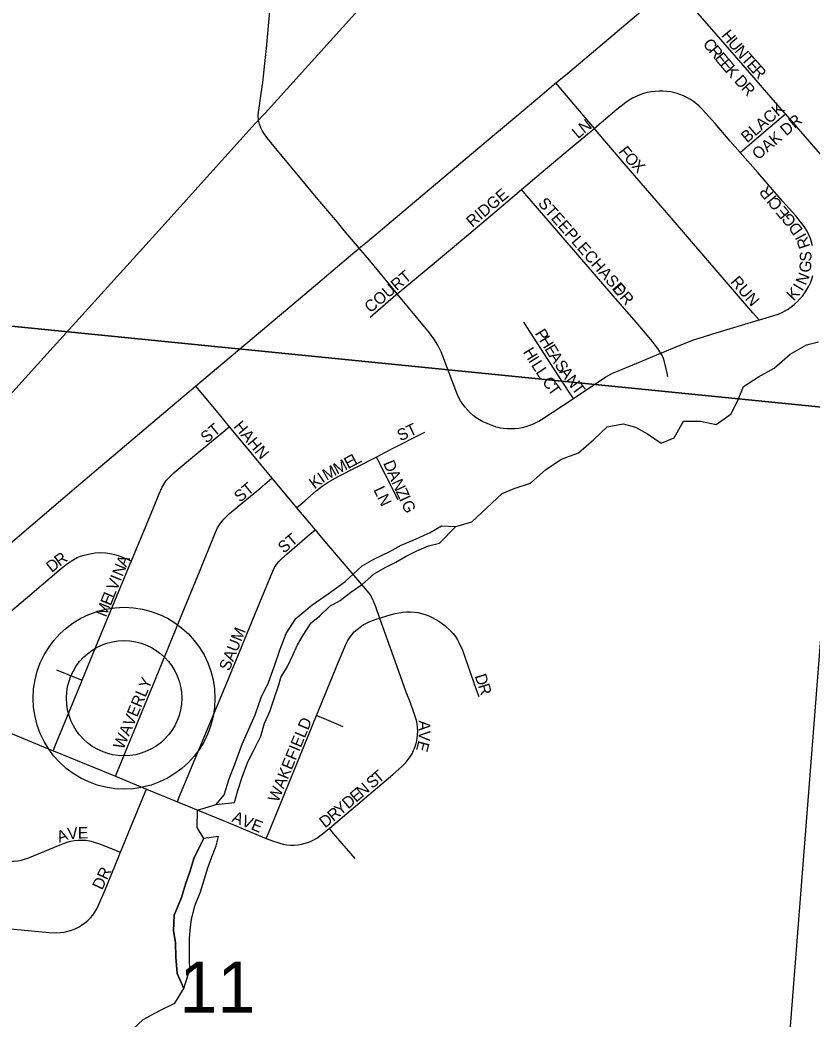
# Model space of a CAD drawing. Extents: x 1410790 to 1770854, y 566777 to 831614.
# Drawn here: x 1555768 to 1559190, y 678000 to 682320 of the extents above; entities that cross this region are included whole.
import ezdxf

# ---------------------------------------------------------------- set-up
doc = ezdxf.new("R2010")
doc.units = 0
for name, color, linetype in [('GM_X_County_Road', 7, 'Continuous'), ('GM_X_Minor_Lake', 7, 'Continuous'), ('GM_X_Minor_River', 7, 'Continuous'), ('GM_X_Rail_Line', 7, 'Continuous'), ('GM_X_Section', 7, 'Continuous'), ('GM_X_Section_Text', 7, 'Continuous'), ('GM_X_Township_Road', 7, 'Continuous'), ('GM_X_Township_Subdivision', 7, 'Continuous'), ('GM_X_Township_Subdivision_Text', 7, 'Continuous'), ('GM_X_Unincorporated', 7, 'Continuous'), ('GM_X_Unincorporated_Location', 7, 'Continuous')]:
    doc.layers.add(name, color=color, linetype=linetype)

msp = doc.modelspace()

# ---------------------------------------------------------------- linework, layer by layer
at = {"layer": 'GM_X_County_Road'}
for points in [[(1558083.6, 682048.1), (1558124.4, 682082.1), (1558450.6, 682356.4), (1558576.3, 682461.7), (1558590, 682473.2)], [(1557233.7, 681333.9), (1557269, 681363.7), (1557371.6, 681449.5), (1557772.8, 681788.3), (1557914.6, 681905.6), (1558023.8, 681998.2), (1558083.6, 682048.1)], [(1556525.7, 680738), (1556961.1, 681104.4), (1557233.7, 681333.9)], [(1555187.4, 679597), (1555380, 679758.1), (1555414.5, 679787.7), (1555482.9, 679848), (1555551.9, 679907.1), (1555601.1, 679950.9), (1555674.8, 680016.8), (1556011.2, 680302.7), (1556398, 680630.6), (1556525.7, 680738)]]:
    msp.add_lwpolyline(points, dxfattribs=at)
at = {"layer": 'GM_X_Minor_Lake'}
for points in [[(1556615.3, 678930.7), (1556649.3, 678972.4), (1556672.1, 679042.2), (1556698.9, 679111.8), (1556727.8, 679191.5), (1556754.5, 679253.2), (1556783.3, 679318.9), (1556810.1, 679392.6), (1556840.9, 679458.2), (1556867.7, 679529.9), (1556892.5, 679601.7), (1556917.3, 679669.4), (1556960, 679734.9), (1557028.6, 679792), (1557099, 679841.2), (1557171.5, 679892.3), (1557246.2, 679961.4), (1557296.5, 679990.8), (1557362.7, 680022), (1557415, 680051.4), (1557467.1, 680072.8), (1557539.4, 680105.9), (1557589.6, 680135.3), (1557651.5, 680132.5)], [(1556615.3, 678930.7), (1556694.8, 678939.8), (1556709.4, 678991.7), (1556728, 679049.5), (1556752.8, 679115.2), (1556777.3, 679162.9), (1556808.1, 679226.5), (1556824.7, 679282.4), (1556847.3, 679332.1), (1556868, 679393.9), (1556886.6, 679447.7), (1556895, 679479.6), (1556923.5, 679527.2), (1556948.1, 679579), (1556966.6, 679620.8), (1556991.1, 679662.5), (1557025.7, 679716), (1557063.9, 679745.6), (1557106.4, 679787.1), (1557150.6, 679812.5), (1557196.9, 679848), (1557247.2, 679883.4), (1557297.7, 679926.8), (1557345.9, 679954.2), (1557392.1, 679977.7), (1557436.3, 680003.1), (1557482.5, 680026.6), (1557532.7, 680048), (1557580.7, 680059.4), (1557651.5, 680132.5)], [(1556561.9, 678784.6), (1556520.2, 678701.9), (1556501.5, 678640.1), (1556482.8, 678586.3), (1556466.2, 678528.5), (1556433.3, 678452.9), (1556430.4, 678384.9), (1556439.8, 678334.8), (1556441, 678270.7), (1556446.1, 678200.6), (1556475.3, 678136.2)], [(1556475.3, 678136.2), (1556502.2, 678217.9), (1556500.8, 678262), (1556499.4, 678314), (1556499.9, 678354), (1556504.5, 678402), (1556508.9, 678433.9), (1556523.6, 678493.8), (1556548.3, 678553.5), (1556564.9, 678609.3), (1556579.5, 678657.2), (1556596.1, 678705), (1556614.6, 678752.8), (1556625.1, 678792.6), (1556561.9, 678784.6)]]:
    msp.add_lwpolyline(points, dxfattribs=at)
at = {"layer": 'GM_X_Minor_River'}
for points in [[(1559027, 680815.9), (1559095.6, 680877), (1559165.9, 680916.2), (1559218, 680929.6)], [(1556231.3, 677937.2), (1556300, 678002.3), (1556372.3, 678041.5), (1556436.6, 678072.7), (1556475.3, 678136.2), (1556446.1, 678200.6), (1556441, 678270.7), (1556439.8, 678334.8), (1556430.4, 678384.9), (1556433.3, 678452.9), (1556466.2, 678528.5), (1556482.8, 678586.3), (1556501.5, 678640.1), (1556520.2, 678701.9), (1556561.9, 678784.6), (1556533.8, 678831.8), (1556534.7, 678905.8), (1556615.3, 678930.7), (1556649.3, 678972.4), (1556672.1, 679042.2), (1556698.9, 679111.8), (1556727.8, 679191.5), (1556754.5, 679253.2), (1556783.3, 679318.9), (1556810.1, 679392.6), (1556840.9, 679458.2), (1556867.7, 679529.9), (1556892.5, 679601.7), (1556917.3, 679669.4), (1556960, 679734.9), (1557028.6, 679792), (1557099, 679841.2), (1557171.5, 679892.3), (1557246.2, 679961.4), (1557296.5, 679990.8), (1557362.7, 680022), (1557415, 680051.4), (1557467.1, 680072.8), (1557539.4, 680105.9), (1557589.6, 680135.3), (1557651.5, 680132.5), (1557719.6, 680151.7), (1557784.1, 680210.9), (1557850.8, 680274.1), (1557902.9, 680295.5), (1557973.1, 680318.7), (1558039.7, 680377.8), (1558108.1, 680423), (1558180.3, 680450.2), (1558246.8, 680507.3), (1558305.4, 680562.7), (1558373.4, 680575.8), (1558427.1, 680561.2), (1558478.6, 680532.5), (1558538, 680491.8), (1558594.2, 680515.1), (1558635, 680586.6), (1558708.8, 680587.7), (1558776.5, 680572.9), (1558840.9, 680618.1), (1558871.7, 680683.7), (1558894.3, 680737.5), (1558958.6, 680778.7), (1559027, 680815.9)]]:
    msp.add_lwpolyline(points, dxfattribs=at)
at = {"layer": 'GM_X_Rail_Line'}
msp.add_lwpolyline([(1551407.4, 675931.7), (1552457.4, 677089.5), (1552539.4, 677180.4), (1552774.2, 677440.8), (1553289.6, 678009.4), (1553525.2, 678270.1), (1553706.5, 678469), (1554064.8, 678867.2), (1554471.3, 679313.6), (1554780.9, 679656), (1555373.9, 680313.2), (1555883.8, 680876.2), (1556394.3, 681441.5), (1556784.1, 681873.5), (1556826.8, 681917.9), (1558017, 683236.3), (1559833.7, 685242.4)], dxfattribs=at)
at = {"layer": 'GM_X_Section'}
for points in [[(1559732.3, 685861.3), (1559844.1, 685849.6), (1559303.8, 680639.6), (1554101.5, 681159.8), (1554543, 686319.4)], [(1559303.8, 680639.6), (1558882.7, 675250.4), (1553582, 675751.6), (1554101.5, 681159.8)]]:
    msp.add_lwpolyline(points, close=True, dxfattribs=at)
at = {"layer": 'GM_X_Township_Road'}
for points in [[(1557169, 681410.6), (1557139, 681446.3), (1557054.4, 681546.5), (1556928.9, 681697.9), (1556865.5, 681773.2), (1556834.8, 681811.9), (1556816.1, 681839.4), (1556808.1, 681854.3), (1556802, 681870.2), (1556798.2, 681886.9), (1556797.2, 681904), (1556798.1, 681920.7), (1556810.1, 682002.2), (1556816.3, 682050.8), (1556825.4, 682131.9), (1556832.3, 682196.9), (1556842.7, 682311.1), (1556877, 682703)], [(1557233.7, 681333.9), (1557169, 681410.6)], [(1557397.5, 681137.5), (1557391.9, 681144.3), (1557277.9, 681282.8), (1557233.7, 681333.9)], [(1557823.1, 680563), (1557799, 680570.9), (1557783.2, 680577.7), (1557768.1, 680584.7), (1557753.4, 680592.6), (1557739.4, 680601.5), (1557726, 680611.4), (1557713.4, 680622.5), (1557690.9, 680646.8), (1557681.1, 680660.6), (1557671.8, 680674.5), (1557662, 680691), (1557654.9, 680707.4), (1557599.6, 680856.1), (1557587.2, 680885.9), (1557572.7, 680914.7), (1557555.9, 680942.1), (1557536.9, 680968.1), (1557397.5, 681137.5)]]:
    msp.add_lwpolyline(points, dxfattribs=at)
at = {"layer": 'GM_X_Township_Subdivision'}
for points in [[(1559070.3, 681920), (1558873.5, 682146.7), (1558590, 682473.2)], [(1558249.4, 681851.2), (1558145.5, 681975.6), (1558113.6, 682013), (1558083.6, 682048.1)], [(1558879.4, 681748.2), (1558835.7, 681797.4), (1558770.9, 681872.4), (1558715.8, 681934.4), (1558701.7, 681947.7), (1558691.5, 681957.3), (1558678.3, 681967.8), (1558664.3, 681977.1), (1558649.6, 681985.4), (1558634.4, 681992.7), (1558618.8, 681998.9), (1558607.8, 682002.6), (1558596.7, 682005.6), (1558580, 682009.2), (1558563.1, 682011.5), (1558546, 682012.6), (1558529, 682012.6), (1558512, 682011.6), (1558495.1, 682009.5), (1558478.3, 682006.3), (1558461.8, 682001.9), (1558445.6, 681996.5), (1558429.9, 681990), (1558414.5, 681982.5), (1558399.8, 681973.8), (1558385.7, 681964.2), (1558346, 681933.1), (1558249.4, 681851.2)], [(1558879.4, 681748.2), (1558909.3, 681773.8), (1559009.3, 681858.9), (1559074.9, 681914.7)], [(1559074.9, 681914.7), (1559070.3, 681920)], [(1559539.1, 681380.1), (1559074.9, 681914.7)], [(1557934.9, 681587.7), (1558020.2, 681659.4), (1558145.4, 681765.4), (1558221.3, 681828), (1558249.4, 681851.2)], [(1558961.4, 681024.6), (1558935, 681055.3), (1558582.1, 681464.9), (1558378.8, 681700.8), (1558261, 681837.2), (1558249.4, 681851.2)], [(1559192.7, 681344.6), (1559183.1, 681376.8), (1559176.5, 681392.4), (1559168.7, 681407.4), (1559155.8, 681427.4), (1559130.1, 681461.5), (1559119.7, 681474.4), (1559064.5, 681536.6), (1558956.4, 681661.5), (1558879.4, 681748.2)], [(1557397.5, 681137.5), (1557530.8, 681247.6), (1557706.4, 681395.6), (1557857, 681522.3), (1557934.9, 681587.7)], [(1558536.1, 680880.4), (1558532.3, 680887), (1558523.1, 680900.6), (1558493.3, 680939.7), (1558429.8, 681015), (1558321.9, 681138.7), (1558150.9, 681337.8), (1557957.8, 681561.2), (1557934.9, 681587.7)], [(1558961.4, 681024.6), (1558963.3, 681025.2), (1559020.3, 681041.9), (1559039.1, 681048.3), (1559057.7, 681055.3), (1559083.9, 681070.1), (1559100.3, 681080.7), (1559113.6, 681091.4), (1559126.1, 681102.9), (1559137.6, 681115), (1559148.6, 681127.7), (1559158.5, 681141.2), (1559167.6, 681155.2), (1559175.7, 681169.8), (1559182.8, 681185.1), (1559188.6, 681200.8), (1559193.2, 681216.9)], [(1557280.1, 681036.2), (1557391.8, 681132.7), (1557397.5, 681137.5)], [(1558159.1, 680685.2), (1558138.1, 680717), (1558076.1, 680811.3), (1557945.2, 681014.7)], [(1558536.1, 680880.4), (1558613.8, 680912.9), (1558646.2, 680925.8), (1558677.7, 680937.8), (1558720.8, 680952), (1558761.6, 680964.8), (1558961.4, 681024.6)], [(1558159.1, 680685.2), (1558277.7, 680763.8), (1558302.6, 680779.3), (1558328.3, 680793.9), (1558363.4, 680809), (1558423.5, 680833.4), (1558536.1, 680880.4)], [(1558566.8, 680778.6), (1558563.5, 680794.7), (1558553.2, 680842.9), (1558547.7, 680858.3), (1558540.5, 680872.9), (1558536.1, 680880.4)], [(1556525.7, 680738), (1556549.1, 680710.2), (1556623, 680622.5), (1556672, 680562.8)], [(1557823.1, 680563), (1557831.8, 680560.6), (1557843, 680558.4), (1557856, 680556.6), (1557873.3, 680555.1), (1557889.4, 680555.2), (1557905.3, 680555.1), (1557922.6, 680556.9), (1557939.3, 680559.6), (1557955.5, 680563.8), (1557986.7, 680575.6), (1558010.2, 680587.1), (1558021.1, 680593.7), (1558159.1, 680685.2)], [(1556249.5, 679983.9), (1556344.3, 680212.1), (1556369.1, 680272.6), (1556382.4, 680302.4), (1556390.5, 680316.6), (1556399.7, 680330), (1556410.2, 680342.5), (1556433.8, 680365.2), (1556521.4, 680438.8), (1556634.9, 680532.3), (1556672, 680562.8)], [(1556672, 680562.8), (1556716.4, 680508.6), (1556856.5, 680340.8)], [(1557307.2, 680432.2), (1557372, 680465.5), (1557517.2, 680539.6)], [(1556963.1, 680212.9), (1556998.5, 680243.4), (1557047.6, 680285.6), (1557073.2, 680305.6), (1557099.9, 680323.7), (1557142.2, 680347.5), (1557307.2, 680432.2)], [(1557307.2, 680432.2), (1557312.7, 680421.5), (1557345.7, 680357.1), (1557400, 680249)], [(1556180, 679052.9), (1556187.1, 679070.3), (1556233.7, 679183.4), (1556352.8, 679471.8), (1556458.5, 679730.4), (1556546.6, 679943.1), (1556607.6, 680095.7), (1556621.5, 680125.5), (1556629.7, 680139.7), (1556639.3, 680153.1), (1556650, 680165.5), (1556673.6, 680188.4), (1556813.3, 680303.5), (1556825.7, 680314.2), (1556856.5, 680340.8)], [(1556856.5, 680340.8), (1556963.1, 680212.9)], [(1556963.1, 680212.9), (1557042.7, 680117.6)], [(1556447.6, 678942.9), (1556454.7, 678959.9), (1556661.2, 679455.9), (1556803.3, 679804.1), (1556860.3, 679939.6), (1556867.7, 679954.2), (1556876.5, 679967.9), (1556886.7, 679980.6), (1556898.1, 679992.3), (1556922.2, 680014.5), (1557009, 680088.7), (1557042.7, 680117.6)], [(1557042.7, 680117.6), (1557083.5, 680068.7), (1557168.7, 679969.2), (1557267.7, 679852.8), (1557280.2, 679836.1), (1557289.1, 679820.4), (1557303.3, 679785.9), (1557321.1, 679736.5)], [(1555483.8, 679339.4), (1555547.5, 679492.9), (1555610, 679644.1), (1555617.6, 679658.5), (1555626.4, 679672.3), (1555636.4, 679685.3), (1555647.5, 679697.3), (1555659.5, 679708.5), (1555809.9, 679834.8), (1555946.5, 679951.9), (1555972.4, 679972), (1555999.7, 679990), (1556014.3, 679997.4), (1556029.5, 680003.4), (1556045, 680008.6), (1556076.7, 680015.9), (1556092.8, 680018.1), (1556115.9, 680019), (1556138.1, 680018), (1556165.1, 680014.3), (1556187.3, 680008.4), (1556211.1, 679999.5), (1556238.6, 679988.4), (1556249.5, 679983.9)], [(1556037, 679467.5), (1556118.9, 679668.5), (1556244, 679970.5), (1556249.5, 679983.9)], [(1557321.1, 679736.5), (1557357.6, 679747.7), (1557389.5, 679755.9), (1557421.8, 679761.9), (1557438.1, 679763.3), (1557454.5, 679763.4), (1557470.8, 679762.5), (1557487.1, 679760.3), (1557503.1, 679756.7), (1557518.8, 679751.9), (1557534.1, 679746), (1557549, 679739.2), (1557577.5, 679723), (1557604, 679703.7), (1557628.2, 679681.6), (1557639.1, 679669.4), (1557649.1, 679656.4), (1557657.9, 679642.6), (1557665.9, 679628.3), (1557679.1, 679598.3), (1557739.2, 679428.3), (1557750.8, 679397.7)], [(1557049.4, 679315.7), (1557143.5, 679546.7), (1557175.9, 679622), (1557183.2, 679636.7), (1557191.6, 679650.7), (1557201.2, 679664), (1557212, 679676.4), (1557224, 679687.6), (1557236.9, 679697.6), (1557250.7, 679706.5), (1557279.9, 679721.2), (1557310.4, 679733.2), (1557321.1, 679736.5)], [(1557321.1, 679736.5), (1557380.4, 679571.4), (1557435.1, 679417), (1557453.1, 679371.5), (1557469.9, 679325.8), (1557479.2, 679295), (1557482.3, 679279.3), (1557484.3, 679263.6), (1557484.8, 679247.6), (1557484.1, 679231.7), (1557482.1, 679216), (1557478.9, 679198.7), (1557475.1, 679183.9), (1557469.9, 679167.9)], [(1555926.1, 679512.4), (1556011, 679478.1), (1556037, 679467.5)], [(1555910.9, 679163.5), (1555918, 679180.8), (1556032.6, 679456.6), (1556037, 679467.5)], [(1555483.8, 679339.4), (1555910.9, 679163.5)], [(1556831.4, 678784.5), (1556837.9, 678800.2), (1556889.1, 678924.4), (1556963.9, 679106.4), (1557049.4, 679315.7)], [(1557049.4, 679315.7), (1557082.2, 679301.9), (1557162, 679268.1)], [(1555910.9, 679163.5), (1555920.1, 679159.7), (1556180, 679052.9)], [(1557103.1, 678827.4), (1557227, 678932.3), (1557379.3, 679060.5), (1557416.5, 679093.5), (1557428.2, 679105.2), (1557439.1, 679117.5), (1557449.1, 679130.8), (1557458.2, 679144.6), (1557463.1, 679153.4), (1557469.9, 679167.9)], [(1556180, 679052.9), (1556314.6, 678997.6)], [(1556201.3, 678724.3), (1556308.9, 678983.8), (1556314.6, 678997.6)], [(1556314.6, 678997.6), (1556447.6, 678942.9)], [(1556447.6, 678942.9), (1556480.6, 678929.4), (1556677.4, 678848.5), (1556813.5, 678791.6), (1556831.4, 678784.5)], [(1557015.2, 678768.2), (1557025.5, 678772.2), (1557037.6, 678777.9), (1557049.9, 678785.3), (1557075.2, 678803.7), (1557103.1, 678827.4)], [(1557103.1, 678827.4), (1557121.4, 678806.1), (1557215, 678697.1)], [(1555673.4, 678689.8), (1555703, 678686.9), (1555723.1, 678685.6), (1555741.5, 678685.5), (1555757.8, 678687), (1555773.9, 678690), (1555787.3, 678694.2), (1555801.8, 678699.8), (1555940.8, 678757), (1555971.4, 678768.7), (1555987.2, 678772.9), (1556003.3, 678775.8), (1556019.6, 678777.3), (1556036, 678777.4), (1556052.3, 678776.2), (1556068.5, 678773.6), (1556084.4, 678770.1), (1556115.5, 678759.8), (1556160.9, 678741), (1556201.3, 678724.3)], [(1556831.4, 678784.5), (1556859, 678773.6), (1556889.7, 678763.5), (1556905.4, 678759.6), (1556921.1, 678756.7), (1556936.9, 678755.1), (1556952.8, 678754.8), (1556968.6, 678756.2), (1556984.2, 678759.1), (1556999.6, 678763.4), (1557015.2, 678768.2)], [(1555137.7, 678449), (1555241.3, 678439.7), (1555893.2, 678377.7), (1555925.9, 678376.6), (1555942.3, 678377.7), (1555958.5, 678380.1), (1555974.4, 678383.7), (1555990.2, 678388.2), (1556005.5, 678394.1), (1556020.1, 678401.4), (1556034.1, 678409.6), (1556047.4, 678419), (1556060.1, 678429.4), (1556071.9, 678440.7), (1556082.6, 678453), (1556090.8, 678465.5), (1556099.8, 678480.8), (1556132.8, 678555.5), (1556195.5, 678710.2), (1556200.5, 678722.4), (1556201.3, 678724.3)]]:
    msp.add_lwpolyline(points, dxfattribs=at)
at = {"layer": 'GM_X_Unincorporated'}
for radius in [392.8, 249]:
    msp.add_circle((1556217.4, 679390.1), radius, dxfattribs=at)
at = {"layer": 'GM_X_Unincorporated_Location'}
msp.add_line((1556217.4, 679390.1), (1556217.4, 679390.1), dxfattribs=at)

# ---------------------------------------------------------------- texts
at = {"layer": 'GM_X_Section_Text'}
msp.add_text('11', height=221, rotation=0, dxfattribs=at).set_placement((1556456.2, 678031.5))
at = {"layer": 'GM_X_Township_Subdivision_Text'}
for s, rotation, p in [('H', 309.5747, (1558795.5, 682252.4)), ('C', 309.1681, (1558715.6, 682215.6)), ('R', 309.229, (1558740.7, 682184.9)), ('U', 309.5919, (1558823.5, 682218.4)), ('N', 309.9623, (1558851.8, 682184.3)), ('E', 309.6561, (1558766, 682153.9)), ('T', 311.5345, (1558881, 682149.4)), ('E', 310.4825, (1558788.9, 682126.2)), ('K', 311.257, (1558812.3, 682098.8)), ('E', 311.9682, (1558904.6, 682122.8)), ('R', 312.0139, (1558928.2, 682096.6)), ('D', 312.4038, (1558850.8, 682055.1)), ('R', 312.6017, (1558880.6, 682022.5)), ('BLACK', 40.7334, (1558909.7, 681787.1)), ('OAK DR', 40.4863, (1558957.2, 681713.3)), ('N', 37.342, (1558205.2, 681827.1)), ('L', 40.7465, (1558179.1, 681804.6)), ('F', 308.8646, (1558351.2, 681750.6)), ('O', 312.3401, (1558375.4, 681720.7)), ('X', 314.9353, (1558406.8, 681686.4)), ('R', 129.7978, (1559026.7, 681570.6)), ('RIDGE', 40.3626, (1557721.7, 681422)), ('I', 129.809, (1559040.8, 681553.7)), ('STEEPLECHASE', 311.0808, (1558003.3, 681526.6)), ('C', 129.7978, (1559066.1, 681523.3)), ('E', 129.8002, (1559097.1, 681486.1)), ('G', 129.5993, (1559125.3, 681452)), ('D', 125.5509, (1559153.2, 681413.2)), ('I', 118.1231, (1559167.3, 681387.8)), ('R', 108.9673, (1559183.7, 681342.3)), ('S', 90.9997, (1559188, 681277.2)), ('G', 84.7615, (1559183.8, 681227.4)), ('COURT', 39.9562, (1557281.7, 681052.4)), ('RUN', 310.8174, (1558834.9, 681187.7)), ('N', 67.5479, (1559163.1, 681170.9)), ('DR', 310.6039, (1558324.5, 681156.9)), ('I', 59.2047, (1559148.2, 681144.9)), ('K', 46.7001, (1559110.9, 681103.4)), ('P', 301.7346, (1557991, 680966.5)), ('H', 301.755, (1558009.5, 680936.6)), ('E', 301.7346, (1558032.7, 680899.2)), ('H', 301.6104, (1557939.8, 680886.2)), ('I', 301.8012, (1557962.9, 680848.6)), ('A', 301.7878, (1558051.2, 680869.2)), ('L', 302.2755, (1557974.8, 680829.5)), ('S', 304.3592, (1558075.7, 680829.7)), ('L', 303.4572, (1557994.2, 680798.8)), ('A', 306.4494, (1558096.8, 680799.1)), ('N', 306.5294, (1558123, 680763.6)), ('C', 305.1472, (1558021.9, 680757.2)), ('T', 306.1859, (1558045.3, 680724)), ('T', 306.5315, (1558149.1, 680728.2)), ('ST', 39.8038, (1556573.4, 680489.2)), ('HAHN', 309.9837, (1556687.8, 680562.8)), ('ST', 25.0177, (1557411.4, 680499.3)), ('E', 27.7616, (1557184.6, 680379.5)), ('L', 27.7616, (1557215.8, 680395.9)), ('M', 29.2377, (1557092.1, 680329.3)), ('M', 27.7543, (1557137.9, 680354.9)), ('D', 292.2357, (1557336.2, 680406.2)), ('K', 36.6469, (1557040.2, 680291.5)), ('I', 34.4905, (1557075, 680317.4)), ('A', 294.2085, (1557353.6, 680363.7)), ('ST', 39.8038, (1556718.6, 680234)), ('LN', 295.1993, (1557294.1, 680291.4)), ('N', 294.7799, (1557371.8, 680323.1)), ('Z', 294.7751, (1557390.3, 680283.2)), ('I', 294.766, (1557405, 680251.2)), ('G', 294.7648, (1557414.3, 680231.2)), ('ST', 39.8038, (1556907.8, 680014)), ('R', 36.4764, (1555939.2, 679957.4)), ('D', 37.8405, (1555904.7, 679930.6)), ('N', 67.961, (1556210.5, 679912.9)), ('A', 67.2448, (1556226.9, 679953.5)), ('I', 67.9551, (1556202.2, 679892.5)), ('V', 67.961, (1556185.7, 679851.7)), ('E', 67.9602, (1556159.3, 679786.4)), ('L', 67.9602, (1556172.5, 679819.1)), ('M', 67.9686, (1556139.5, 679737.5)), ('SAUM', 67.9333, (1556671.9, 679504.3)), ('D', 288.1827, (1557732.3, 679486.2)), ('WAVERLY', 67.1256, (1556214.2, 679165.3)), ('R', 286.9295, (1557746, 679444.7)), ('WAKEFIELD', 67.5444, (1556883.1, 678936.8)), ('A', 269.694, (1557490.8, 679294.1)), ('V', 268.3169, (1557490.6, 679250.4)), ('E', 255.4734, (1557489.7, 679209.3)), ('S', 40.1072, (1557289.9, 678997.2)), ('T', 40.1064, (1557316.8, 679019.9)), ('N', 40.0934, (1557246.1, 678960.3)), ('D', 40.0939, (1557185.5, 678909.3)), ('E', 40.096, (1557219.1, 678937.7)), ('Y', 40.0934, (1557151.8, 678881)), ('AVE', 337.8311, (1556679.8, 678858.3)), ('D', 38.1069, (1557085.4, 678827.2)), ('R', 39.9892, (1557121.4, 678855.5)), ('A', 19.5788, (1555936.9, 678765.5)), ('V', 5.7149, (1555975.3, 678779.6)), ('E', 0.4918, (1556017.8, 678783.9)), ('DR', 64.8007, (1556122.7, 678558.5))]:
    msp.add_text(s, height=50, rotation=rotation, dxfattribs=at).set_placement(p)

doc.saveas('drawing.dxf')
